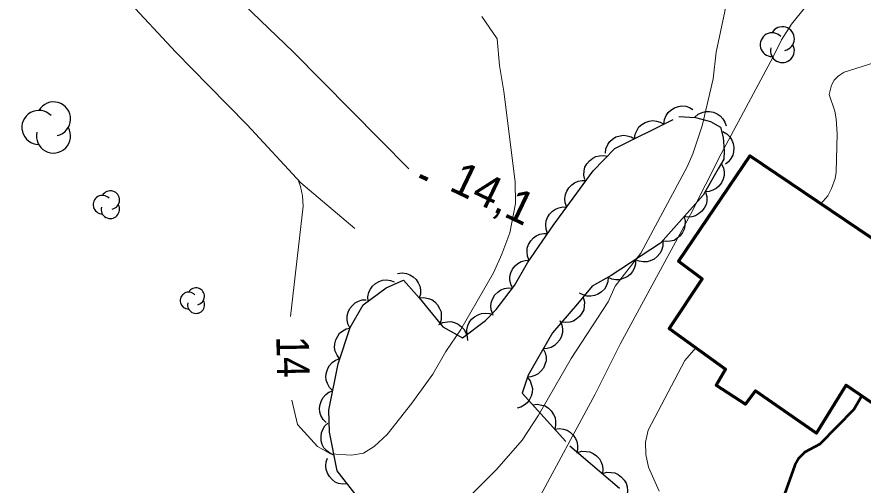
# Model space of a CAD drawing. Extents: x 355726 to 357533, y 5103782 to 5105258.
# Drawn here: x 355851.1 to 355889.96, y 5104643.4 to 5104664.92 of the extents above; entities that cross this region are included whole.
import ezdxf
from ezdxf.enums import TextEntityAlignment as Align

# ---------------------------------------------------------------- set-up
doc = ezdxf.new("R2010")
doc.units = 0
doc.header["$LTSCALE"] = 0.6
doc.linetypes.add('DOT_DASHED', pattern=[7.7, 5, -1.2, 0.3, -1.2])
doc.linetypes.add('LONG_DASHED', pattern=[7.5, 6, -1.5])
for name, color, linetype, lineweight in [('1', 7, 'LONG_DASHED', 53), ('19', 7, 'Continuous', 13), ('2', 7, 'LONG_DASHED', 13), ('3', 7, 'Continuous', 140), ('31', 7, 'Continuous', 35), ('44', 7, 'Continuous', 25)]:
    doc.layers.add(name, color=color, linetype=linetype, lineweight=lineweight)

msp = doc.modelspace()

# ---------------------------------------------------------------- linework, layer by layer
at = {"layer": '1', "linetype": 'Continuous'}
msp.add_lwpolyline([(355889.9, 5104647.51), (355889.54, 5104646.87), (355887.98, 5104645.28), (355887.29, 5104644.91), (355887.02, 5104644.63), (355886.83, 5104644.32), (355886.2, 5104642.55), (355885.98, 5104641.53), (355885.93, 5104639.61), (355885.99, 5104638.37), (355885.9, 5104637.53), (355885.78, 5104637.07), (355885.58, 5104636.59), (355884.08, 5104633.87), (355883.73, 5104633.28), (355882.88, 5104632.09), (355879.4, 5104627.74), (355878.2, 5104626.04), (355875.87, 5104623.38), (355875.21, 5104622.72)], dxfattribs=at)
at = {"layer": '19'}
for points in [[(355845.76, 5104680.24), (355848.75, 5104677.46), (355853.46, 5104673.31), (355858.51, 5104668.38), (355863.79, 5104663.31), (355869.1, 5104657.94)], [(355866.62, 5104655.19), (355864.13, 5104657.29), (355861.67, 5104659.96), (355859.9, 5104661.76), (355858.4, 5104663.3), (355856.12, 5104665.77), (355855.1, 5104666.95), (355851.3, 5104670.58), (355843.93, 5104677.22), (355843.26, 5104677.79)]]:
    msp.add_lwpolyline(points, dxfattribs=at)
at = {"layer": '2', "linetype": 'Continuous'}
for points in [[(355883.96, 5104667.95), (355883.61, 5104665.17), (355883.22, 5104663.3), (355883.08, 5104662.08), (355882.58, 5104659.91), (355882.14, 5104658.62), (355881.89, 5104658.03), (355879.75, 5104654.06), (355878.57, 5104652.54), (355878.26, 5104651.83), (355876.56, 5104649.22), (355875.06, 5104646.61), (355874.3, 5104645.46), (355873.14, 5104644.13), (355871.95, 5104642.93), (355870.49, 5104641.77), (355869.1, 5104640.58), (355867.91, 5104639.37), (355863.48, 5104633.57), (355859.57, 5104629.54), (355858.14, 5104627.39), (355857.52, 5104625.96), (355856.86, 5104624.65)], [(355888.59, 5104666.96), (355886.67, 5104664.59), (355886.22, 5104663.86), (355885.84, 5104663.08), (355883.44, 5104658.63), (355882.03, 5104655.84), (355878.8, 5104649.87), (355877.66, 5104647.58), (355874.95, 5104642.55), (355874.82, 5104642.13), (355874.79, 5104641.79), (355874.92, 5104641.49), (355876.56, 5104639.76), (355876.83, 5104639.41), (355877.2, 5104638.66), (355877.28, 5104637.99), (355877.22, 5104637.68), (355876.76, 5104636.73)], [(355872.45, 5104664.94), (355873.16, 5104663.91), (355873.26, 5104662.69), (355873.46, 5104661.49), (355873.98, 5104657.34), (355874, 5104656.34), (355873.73, 5104655), (355873.37, 5104654.02), (355872.98, 5104653.16), (355871.48, 5104650.55), (355870.8, 5104649.54), (355870.2, 5104648.5), (355869.24, 5104647.16), (355868.11, 5104645.73), (355867.5, 5104645.18), (355867.01, 5104644.86), (355866.47, 5104644.78), (355865.5, 5104644.83), (355864.9, 5104645.17), (355863.98, 5104646.18), (355863.73, 5104647.31)], [(355894.76, 5104665.03), (355893.94, 5104664.43), (355892.43, 5104663.59), (355891.09, 5104663.01), (355889.1, 5104662.38), (355888.82, 5104662.2), (355888.63, 5104662.01), (355888.51, 5104661.79), (355888.4, 5104661.36), (355888.67, 5104660.59), (355888.73, 5104660.23), (355888.77, 5104659.55), (355888.73, 5104657.79), (355888.68, 5104657.49), (355888.52, 5104657.03), (355888.34, 5104656.7), (355888.02, 5104656.33)], [(355863.66, 5104651.15), (355864.24, 5104656.22), (355864.22, 5104656.69), (355864.12, 5104657.13), (355864.03, 5104657.39)], [(355882.28, 5104649.71), (355881.78, 5104649.13), (355880.09, 5104645.92), (355879.97, 5104645.38), (355879.98, 5104644.8), (355880.1, 5104644.23), (355880.59, 5104643.12)]]:
    msp.add_lwpolyline(points, dxfattribs=at)
at = {"layer": '3'}
msp.add_line((355869.6, 5104657.61), (355869.96, 5104657.44), dxfattribs=at)
at = {"layer": '31', "lineweight": 70}
msp.add_lwpolyline([(355894.74, 5104651.8), (355884.76, 5104658.53), (355881.48, 5104653.69), (355882.58, 5104652.88), (355881.05, 5104650.59), (355883.65, 5104648.73), (355883.21, 5104648), (355884.57, 5104647.12), (355885.03, 5104647.74), (355887.83, 5104645.78), (355889.18, 5104648), (355891.31, 5104646.54), (355894.74, 5104651.8)], close=True, dxfattribs=at)
at = {"layer": '44'}
for points in [[(355880.81, 5104659.99), (355880.84, 5104660.2), (355880.92, 5104660.39), (355881.01, 5104660.53), (355881.14, 5104660.64), (355881.3, 5104660.74), (355881.48, 5104660.8), (355881.64, 5104660.83), (355881.82, 5104660.81), (355881.99, 5104660.75), (355882.15, 5104660.67)], [(355882.23, 5104660.31), (355882.39, 5104660.45), (355882.57, 5104660.53), (355882.73, 5104660.57), (355882.91, 5104660.57), (355883.09, 5104660.54), (355883.26, 5104660.46), (355883.4, 5104660.37), (355883.52, 5104660.24), (355883.62, 5104660.08), (355883.67, 5104659.91)], [(355879.47, 5104659.32), (355879.5, 5104659.53), (355879.58, 5104659.72), (355879.67, 5104659.86), (355879.8, 5104659.97), (355879.96, 5104660.07), (355880.14, 5104660.12), (355880.3, 5104660.16), (355880.47, 5104660.13), (355880.65, 5104660.08), (355880.81, 5104659.99)], [(355878.13, 5104658.65), (355878.15, 5104658.86), (355878.24, 5104659.05), (355878.33, 5104659.19), (355878.46, 5104659.3), (355878.61, 5104659.4), (355878.8, 5104659.45), (355878.96, 5104659.49), (355879.13, 5104659.46), (355879.31, 5104659.41), (355879.47, 5104659.32)], [(355883.52, 5104659.65), (355883.7, 5104659.54), (355883.84, 5104659.4), (355883.94, 5104659.26), (355884, 5104659.1), (355884.03, 5104658.91), (355884.01, 5104658.72), (355883.98, 5104658.56), (355883.89, 5104658.41), (355883.78, 5104658.26), (355883.64, 5104658.15)], [(355877.18, 5104657.45), (355877.13, 5104657.65), (355877.15, 5104657.85), (355877.19, 5104658.01), (355877.28, 5104658.17), (355877.39, 5104658.31), (355877.55, 5104658.42), (355877.69, 5104658.51), (355877.86, 5104658.54), (355878.05, 5104658.55), (355878.22, 5104658.52)], [(355883.45, 5104658.18), (355883.55, 5104657.99), (355883.58, 5104657.79), (355883.58, 5104657.63), (355883.54, 5104657.46), (355883.46, 5104657.29), (355883.34, 5104657.14), (355883.22, 5104657.03), (355883.06, 5104656.95), (355882.89, 5104656.89), (355882.71, 5104656.88)], [(355876.35, 5104656.18), (355876.28, 5104656.38), (355876.27, 5104656.58), (355876.29, 5104656.75), (355876.35, 5104656.91), (355876.45, 5104657.07), (355876.58, 5104657.2), (355876.71, 5104657.3), (355876.88, 5104657.37), (355877.06, 5104657.4), (355877.24, 5104657.4)], [(355882.73, 5104656.86), (355882.79, 5104656.66), (355882.78, 5104656.45), (355882.75, 5104656.29), (355882.67, 5104656.13), (355882.56, 5104655.99), (355882.41, 5104655.87), (355882.27, 5104655.78), (355882.1, 5104655.73), (355881.92, 5104655.71), (355881.74, 5104655.74)], [(355875.47, 5104654.97), (355875.4, 5104655.17), (355875.39, 5104655.37), (355875.4, 5104655.54), (355875.47, 5104655.7), (355875.56, 5104655.86), (355875.7, 5104655.99), (355875.83, 5104656.09), (355875.99, 5104656.15), (355876.17, 5104656.19), (355876.35, 5104656.18)], [(355881.74, 5104655.74), (355881.79, 5104655.53), (355881.78, 5104655.33), (355881.75, 5104655.17), (355881.67, 5104655.01), (355881.56, 5104654.86), (355881.41, 5104654.74), (355881.28, 5104654.65), (355881.11, 5104654.61), (355880.92, 5104654.59), (355880.74, 5104654.61)], [(355874.63, 5104653.73), (355874.55, 5104653.93), (355874.53, 5104654.13), (355874.54, 5104654.29), (355874.6, 5104654.46), (355874.7, 5104654.62), (355874.83, 5104654.76), (355874.95, 5104654.86), (355875.12, 5104654.93), (355875.3, 5104654.97), (355875.48, 5104654.97)], [(355880.77, 5104654.59), (355880.76, 5104654.38), (355880.7, 5104654.19), (355880.63, 5104654.04), (355880.51, 5104653.91), (355880.37, 5104653.79), (355880.19, 5104653.71), (355880.04, 5104653.66), (355879.86, 5104653.66), (355879.68, 5104653.7), (355879.51, 5104653.76)], [(355873.87, 5104652.44), (355873.78, 5104652.63), (355873.74, 5104652.83), (355873.74, 5104652.99), (355873.79, 5104653.16), (355873.86, 5104653.33), (355873.99, 5104653.48), (355874.1, 5104653.59), (355874.26, 5104653.67), (355874.44, 5104653.72), (355874.62, 5104653.74)], [(355879.51, 5104653.76), (355879.51, 5104653.56), (355879.45, 5104653.36), (355879.38, 5104653.21), (355879.26, 5104653.08), (355879.12, 5104652.97), (355878.94, 5104652.89), (355878.79, 5104652.84), (355878.61, 5104652.84), (355878.43, 5104652.87), (355878.26, 5104652.94)], [(355868.58, 5104653.12), (355868.79, 5104653.15), (355868.99, 5104653.12), (355869.15, 5104653.07), (355869.29, 5104652.97), (355869.43, 5104652.85), (355869.53, 5104652.69), (355869.6, 5104652.54), (355869.63, 5104652.37), (355869.63, 5104652.18), (355869.58, 5104652.01)], [(355867.23, 5104651.85), (355867.22, 5104652.06), (355867.26, 5104652.26), (355867.33, 5104652.41), (355867.43, 5104652.55), (355867.57, 5104652.67), (355867.74, 5104652.76), (355867.89, 5104652.82), (355868.07, 5104652.83), (355868.25, 5104652.81), (355868.42, 5104652.75)], [(355878.25, 5104652.95), (355878.24, 5104652.74), (355878.16, 5104652.55), (355878.08, 5104652.41), (355877.95, 5104652.29), (355877.8, 5104652.18), (355877.62, 5104652.12), (355877.46, 5104652.08), (355877.28, 5104652.09), (355877.1, 5104652.14), (355876.94, 5104652.22)], [(355872.95, 5104651.25), (355872.88, 5104651.45), (355872.87, 5104651.65), (355872.89, 5104651.82), (355872.95, 5104651.98), (355873.05, 5104652.14), (355873.19, 5104652.27), (355873.32, 5104652.37), (355873.49, 5104652.43), (355873.67, 5104652.46), (355873.85, 5104652.45)], [(355866.39, 5104650.63), (355866.3, 5104650.81), (355866.27, 5104651.01), (355866.26, 5104651.18), (355866.31, 5104651.35), (355866.39, 5104651.52), (355866.51, 5104651.66), (355866.63, 5104651.78), (355866.78, 5104651.86), (355866.96, 5104651.91), (355867.14, 5104651.92)], [(355869.58, 5104652.01), (355869.79, 5104652.02), (355869.99, 5104651.98), (355870.15, 5104651.93), (355870.29, 5104651.82), (355870.42, 5104651.69), (355870.51, 5104651.52), (355870.58, 5104651.37), (355870.59, 5104651.2), (355870.58, 5104651.01), (355870.53, 5104650.84)], [(355877.11, 5104652.03), (355877.16, 5104651.82), (355877.15, 5104651.62), (355877.13, 5104651.46), (355877.05, 5104651.3), (355876.94, 5104651.15), (355876.79, 5104651.03), (355876.66, 5104650.94), (355876.49, 5104650.89), (355876.3, 5104650.87), (355876.13, 5104650.89)], [(355871.77, 5104650.32), (355871.76, 5104650.53), (355871.81, 5104650.73), (355871.87, 5104650.88), (355871.98, 5104651.02), (355872.11, 5104651.14), (355872.28, 5104651.23), (355872.44, 5104651.29), (355872.61, 5104651.3), (355872.8, 5104651.28), (355872.97, 5104651.22)], [(355870.48, 5104650.78), (355870.66, 5104650.88), (355870.87, 5104650.91), (355871.03, 5104650.92), (355871.2, 5104650.87), (355871.37, 5104650.8), (355871.52, 5104650.68), (355871.63, 5104650.56), (355871.71, 5104650.4), (355871.77, 5104650.23), (355871.79, 5104650.05)], [(355876.03, 5104650.96), (355876.12, 5104650.77), (355876.15, 5104650.57), (355876.15, 5104650.41), (355876.11, 5104650.24), (355876.03, 5104650.07), (355875.9, 5104649.92), (355875.79, 5104649.81), (355875.63, 5104649.73), (355875.45, 5104649.68), (355875.27, 5104649.66)], [(355865.92, 5104649.2), (355865.8, 5104649.37), (355865.72, 5104649.56), (355865.69, 5104649.72), (355865.7, 5104649.89), (355865.74, 5104650.07), (355865.83, 5104650.24), (355865.92, 5104650.38), (355866.06, 5104650.49), (355866.22, 5104650.58), (355866.39, 5104650.62)], [(355875.27, 5104649.67), (355875.36, 5104649.48), (355875.4, 5104649.28), (355875.4, 5104649.11), (355875.35, 5104648.94), (355875.28, 5104648.78), (355875.16, 5104648.63), (355875.04, 5104648.51), (355874.88, 5104648.43), (355874.7, 5104648.38), (355874.53, 5104648.36)], [(355865.6, 5104647.74), (355865.45, 5104647.89), (355865.36, 5104648.07), (355865.3, 5104648.22), (355865.29, 5104648.4), (355865.31, 5104648.58), (355865.38, 5104648.76), (355865.46, 5104648.9), (355865.58, 5104649.03), (355865.73, 5104649.14), (355865.9, 5104649.21)], [(355874.54, 5104648.36), (355874.67, 5104648.19), (355874.74, 5104648), (355874.78, 5104647.84), (355874.77, 5104647.66), (355874.72, 5104647.48), (355874.63, 5104647.31), (355874.54, 5104647.18), (355874.4, 5104647.07), (355874.24, 5104646.98), (355874.07, 5104646.93)], [(355865.3, 5104646.27), (355865.16, 5104646.41), (355865.06, 5104646.6), (355865.01, 5104646.75), (355865, 5104646.93), (355865.02, 5104647.11), (355865.09, 5104647.29), (355865.16, 5104647.43), (355865.28, 5104647.56), (355865.43, 5104647.67), (355865.6, 5104647.74)], [(355874.79, 5104647.09), (355875, 5104647.12), (355875.2, 5104647.08), (355875.36, 5104647.04), (355875.51, 5104646.94), (355875.64, 5104646.82), (355875.74, 5104646.65), (355875.82, 5104646.51), (355875.84, 5104646.33), (355875.84, 5104646.15), (355875.8, 5104645.97)], [(355865.66, 5104644.78), (355865.47, 5104644.86), (355865.31, 5104644.99), (355865.2, 5104645.11), (355865.12, 5104645.27), (355865.07, 5104645.44), (355865.07, 5104645.63), (355865.08, 5104645.8), (355865.15, 5104645.96), (355865.24, 5104646.12), (355865.37, 5104646.25)], [(355875.8, 5104645.97), (355876.01, 5104646), (355876.21, 5104645.97), (355876.37, 5104645.93), (355876.51, 5104645.83), (355876.65, 5104645.7), (355876.75, 5104645.54), (355876.82, 5104645.4), (355876.85, 5104645.22), (355876.85, 5104645.04), (355876.81, 5104644.86)], [(355876.85, 5104644.9), (355877.05, 5104644.96), (355877.25, 5104644.95), (355877.41, 5104644.93), (355877.57, 5104644.85), (355877.72, 5104644.75), (355877.85, 5104644.6), (355877.94, 5104644.46), (355877.99, 5104644.29), (355878.01, 5104644.11), (355877.99, 5104643.93)], [(355866.27, 5104643.45), (355866.06, 5104643.44), (355865.87, 5104643.48), (355865.71, 5104643.54), (355865.57, 5104643.65), (355865.45, 5104643.79), (355865.36, 5104643.95), (355865.3, 5104644.11), (355865.28, 5104644.28), (355865.3, 5104644.47), (355865.36, 5104644.64)], [(355877.99, 5104643.93), (355878.19, 5104643.99), (355878.39, 5104643.98), (355878.56, 5104643.96), (355878.71, 5104643.88), (355878.86, 5104643.77), (355878.99, 5104643.62), (355879.08, 5104643.49), (355879.13, 5104643.32), (355879.15, 5104643.14), (355879.13, 5104642.96)]]:
    msp.add_lwpolyline(points, dxfattribs=at)
at = {"layer": '44', "linetype": 'DOT_DASHED'}
msp.add_lwpolyline([(355866.61, 5104643.01), (355865.81, 5104644.05), (355865.45, 5104645.84), (355865.42, 5104646.84), (355865.85, 5104648.98), (355866.4, 5104650.64), (355867, 5104651.68), (355868.05, 5104652.47), (355868.85, 5104652.82), (355869.58, 5104652.01), (355870.66, 5104650.68), (355871.57, 5104650.17), (355872.62, 5104650.96), (355873.11, 5104651.47), (355873.95, 5104652.58), (355874.55, 5104653.62), (355875.73, 5104655.33), (355876.65, 5104656.59), (355877.57, 5104657.85), (355878.56, 5104658.87), (355881.5, 5104660.34), (355882.27, 5104660.3), (355882.96, 5104660.11), (355883.41, 5104659.85), (355883.54, 5104659.38), (355883.59, 5104658.76), (355883.57, 5104658.38), (355883.31, 5104657.93), (355882.62, 5104656.73), (355880.66, 5104654.52), (355878.4, 5104653.03), (355877.52, 5104652.54), (355876.85, 5104651.73), (355875.7, 5104650.4), (355875.01, 5104649.21), (355874.58, 5104648.46), (355874.3, 5104647.63), (355876.5, 5104645.2), (355879.15, 5104642.94)], dxfattribs=at)
at = {"layer": '44'}
for centre, radius, start, end in [((355886.259, 5104663.917), 0.548, 282.2692, 149.7263), ((355885.788, 5104663.642), 0.548, 44.1154, 269.804), ((355886.259, 5104663.368), 0.548, 166.9369, 29.6212), ((355852.777, 5104660.229), 0.783, 282.2692, 149.7263), ((355852.104, 5104659.838), 0.783, 44.1154, 269.804), ((355852.777, 5104659.446), 0.783, 166.9369, 29.6212), ((355855.022, 5104656.29), 0.424, 44.1154, 269.804), ((355855.387, 5104656.502), 0.424, 282.2692, 149.7263), ((355855.387, 5104656.077), 0.424, 166.9369, 29.6212), ((355859.323, 5104652.075), 0.391, 282.2692, 149.7263), ((355858.987, 5104651.879), 0.391, 44.1154, 269.804), ((355859.323, 5104651.683), 0.391, 166.9369, 29.6212)]:
    msp.add_arc(centre, radius, start, end, dxfattribs=at)

# ---------------------------------------------------------------- texts
at = {"layer": '2', "width": 0.85}
msp.add_text('14', height=1.5, rotation=271.01, dxfattribs=at).set_placement((355863.027, 5104649.278), align=Align.CENTER)
at = {"layer": '3'}
msp.add_text('14,1   ', height=1.5, rotation=334.423, dxfattribs=at).set_placement((355870.89, 5104656.98))

doc.saveas('drawing.dxf')
